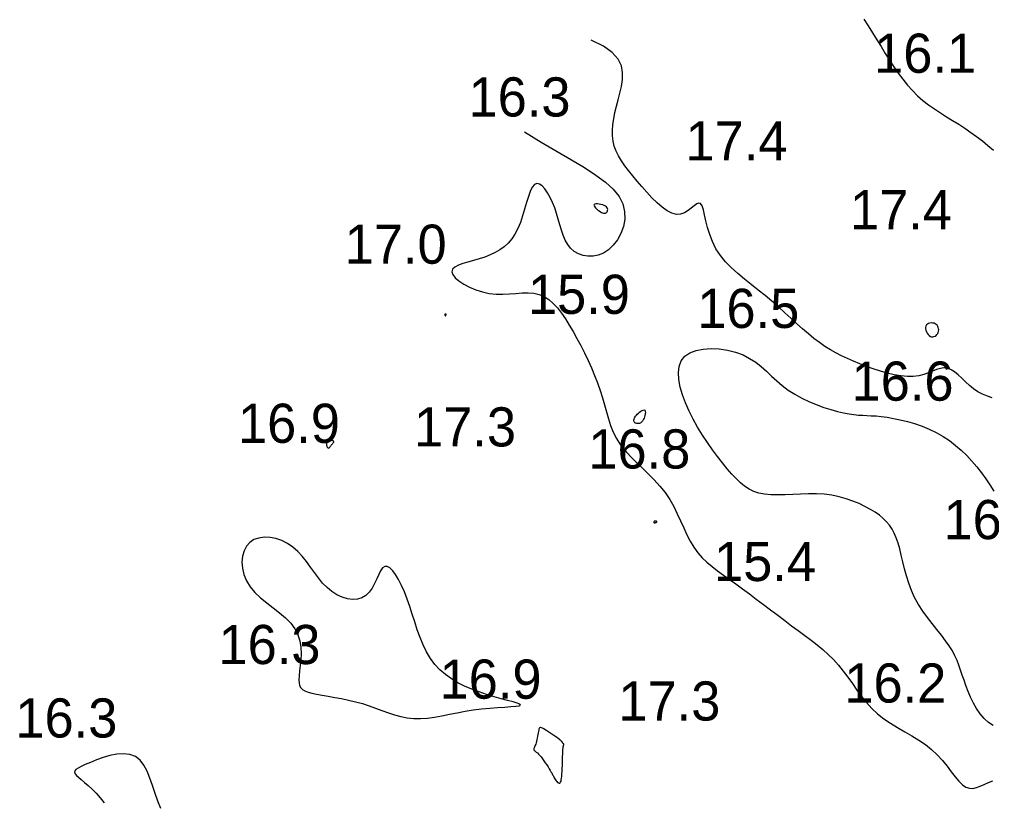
# Model space of a CAD drawing. Extents: x 3040093 to 3056816, y 408076 to 509144.
# Drawn here: x 3046007.9 to 3046132, y 434970.6 to 435070.6 of the extents above; entities that cross this region are included whole.
import ezdxf

# ---------------------------------------------------------------- set-up
doc = ezdxf.new("R2010")
doc.units = 0
doc.layers.add('V-CHAN-CONT-EL17', color=7, linetype='Continuous')
doc.layers.add('V-TOPO-SOUN-0610', color=7, linetype='Continuous')

msp = doc.modelspace()

# ---------------------------------------------------------------- linework, layer by layer
at = {"layer": 'V-CHAN-CONT-EL17'}
for points in [[(3046115.74, 435070.65), (3046116.27, 435069.76), (3046116.81, 435068.88), (3046117.37, 435068), (3046117.92, 435067.12), (3046118.46, 435066.25), (3046119.01, 435065.4), (3046119.56, 435064.56), (3046120.12, 435063.74), (3046120.7, 435062.96), (3046121.3, 435062.21), (3046121.92, 435061.51), (3046122.58, 435060.85), (3046123.27, 435060.25), (3046123.99, 435059.69), (3046124.74, 435059.16), (3046125.51, 435058.66), (3046126.28, 435058.17), (3046127.06, 435057.69), (3046127.84, 435057.21), (3046128.62, 435056.71), (3046129.37, 435056.18), (3046130.11, 435055.64), (3046130.85, 435055.08), (3046131.57, 435054.5), (3046132.28, 435053.91)], [(3046132.11, 435022.29), (3046131.49, 435022.49), (3046130.87, 435022.74), (3046130.28, 435023.05), (3046129.73, 435023.43), (3046129.2, 435023.86), (3046128.7, 435024.32), (3046128.22, 435024.78), (3046127.75, 435025.21), (3046127.3, 435025.58), (3046126.85, 435025.87), (3046126.4, 435026.05), (3046125.95, 435026.09), (3046125.49, 435026.03), (3046125.01, 435025.88), (3046124.5, 435025.69), (3046123.96, 435025.47), (3046123.38, 435025.27), (3046122.74, 435025.1), (3046122.04, 435025), (3046121.28, 435024.99), (3046120.46, 435025.07), (3046119.6, 435025.22), (3046118.72, 435025.43), (3046117.83, 435025.69), (3046116.93, 435025.98), (3046116.06, 435026.3), (3046115.21, 435026.63), (3046114.4, 435026.96), (3046113.62, 435027.3), (3046112.88, 435027.65), (3046112.16, 435028.02), (3046111.45, 435028.42), (3046110.75, 435028.85), (3046110.06, 435029.33), (3046109.36, 435029.86), (3046108.64, 435030.44), (3046107.91, 435031.07), (3046107.17, 435031.74), (3046106.41, 435032.43), (3046105.62, 435033.15), (3046104.82, 435033.88), (3046103.99, 435034.61), (3046103.13, 435035.34), (3046102.25, 435036.04), (3046101.36, 435036.75), (3046100.48, 435037.45), (3046099.62, 435038.16), (3046098.81, 435038.9), (3046098.07, 435039.66), (3046097.41, 435040.47), (3046096.85, 435041.32), (3046096.4, 435042.22), (3046096.05, 435043.14), (3046095.78, 435044.04), (3046095.57, 435044.89), (3046095.4, 435045.66), (3046095.24, 435046.3), (3046095.08, 435046.79), (3046094.89, 435047.08), (3046094.66, 435047.15), (3046094.39, 435047.04), (3046094.06, 435046.81), (3046093.7, 435046.51), (3046093.29, 435046.2), (3046092.83, 435045.92), (3046092.34, 435045.73), (3046091.8, 435045.69), (3046091.22, 435045.84), (3046090.61, 435046.16), (3046089.98, 435046.61), (3046089.33, 435047.18), (3046088.68, 435047.83), (3046088.03, 435048.53), (3046087.4, 435049.25), (3046086.8, 435049.96), (3046086.23, 435050.64), (3046085.7, 435051.29), (3046085.22, 435051.92), (3046084.79, 435052.54), (3046084.41, 435053.16), (3046084.11, 435053.77), (3046083.87, 435054.4), (3046083.71, 435055.05), (3046083.64, 435055.73), (3046083.64, 435056.43), (3046083.69, 435057.16), (3046083.81, 435057.92), (3046083.96, 435058.7), (3046084.14, 435059.5), (3046084.35, 435060.33), (3046084.57, 435061.17), (3046084.78, 435062.04), (3046084.92, 435062.92), (3046084.94, 435063.8), (3046084.77, 435064.68), (3046084.35, 435065.54), (3046083.61, 435066.38), (3046082.49, 435067.18), (3046080.94, 435067.94)], [(3046072.39, 435056.23), (3046074.55, 435054.92), (3046076.56, 435053.74), (3046078.4, 435052.67), (3046080.06, 435051.67), (3046081.51, 435050.73), (3046082.74, 435049.82), (3046083.74, 435048.92), (3046084.48, 435047.99), (3046084.96, 435047.03), (3046085.19, 435046.06), (3046085.2, 435045.09), (3046085.04, 435044.15), (3046084.71, 435043.26), (3046084.27, 435042.46), (3046083.73, 435041.76), (3046083.13, 435041.19), (3046082.49, 435040.77), (3046081.83, 435040.5), (3046081.17, 435040.36), (3046080.51, 435040.35), (3046079.89, 435040.45), (3046079.3, 435040.67), (3046078.77, 435040.98), (3046078.3, 435041.38), (3046077.92, 435041.87), (3046077.61, 435042.42), (3046077.35, 435043.04), (3046077.12, 435043.69), (3046076.92, 435044.38), (3046076.72, 435045.09), (3046076.51, 435045.81), (3046076.27, 435046.53), (3046076, 435047.22), (3046075.69, 435047.88), (3046075.35, 435048.47), (3046075.01, 435048.96), (3046074.65, 435049.34), (3046074.31, 435049.57), (3046073.98, 435049.63), (3046073.67, 435049.5), (3046073.39, 435049.16), (3046073.14, 435048.64), (3046072.9, 435047.97), (3046072.66, 435047.2), (3046072.42, 435046.37), (3046072.17, 435045.51), (3046071.88, 435044.67), (3046071.56, 435043.89), (3046071.19, 435043.19), (3046070.78, 435042.57), (3046070.32, 435042.04), (3046069.82, 435041.57), (3046069.27, 435041.17), (3046068.67, 435040.82), (3046068.03, 435040.52), (3046067.35, 435040.26), (3046066.63, 435040.02), (3046065.9, 435039.81), (3046065.19, 435039.61), (3046064.53, 435039.41), (3046063.97, 435039.2), (3046063.52, 435038.96), (3046063.24, 435038.69), (3046063.14, 435038.38), (3046063.26, 435038.01), (3046063.57, 435037.61), (3046064.04, 435037.2), (3046064.65, 435036.79), (3046065.38, 435036.41), (3046066.18, 435036.07), (3046067.03, 435035.8), (3046067.9, 435035.62), (3046068.78, 435035.53), (3046069.64, 435035.53), (3046070.49, 435035.57), (3046071.31, 435035.62), (3046072.11, 435035.68), (3046072.88, 435035.69), (3046073.6, 435035.63), (3046074.29, 435035.48), (3046074.93, 435035.21), (3046075.53, 435034.83), (3046076.09, 435034.34), (3046076.63, 435033.76), (3046077.14, 435033.1), (3046077.64, 435032.36), (3046078.13, 435031.57), (3046078.61, 435030.73), (3046079.1, 435029.85), (3046079.58, 435028.95), (3046080.06, 435028.01), (3046080.52, 435027.06), (3046080.96, 435026.1), (3046081.36, 435025.14), (3046081.74, 435024.18), (3046082.07, 435023.23), (3046082.35, 435022.29), (3046082.61, 435021.37), (3046082.86, 435020.47), (3046083.12, 435019.6), (3046083.4, 435018.74), (3046083.74, 435017.9), (3046084.15, 435017.09), (3046084.64, 435016.3), (3046085.24, 435015.54), (3046085.92, 435014.79), (3046086.65, 435014.05), (3046087.43, 435013.32), (3046088.21, 435012.57), (3046088.97, 435011.8), (3046089.7, 435011.01), (3046090.36, 435010.18), (3046090.94, 435009.3), (3046091.45, 435008.4), (3046091.91, 435007.48), (3046092.33, 435006.57), (3046092.73, 435005.66), (3046093.14, 435004.79), (3046093.56, 435003.96), (3046094.02, 435003.2), (3046094.52, 435002.5), (3046095.08, 435001.86), (3046095.69, 435001.28), (3046096.35, 435000.72), (3046097.04, 435000.18), (3046097.79, 434999.64), (3046098.56, 434999.09), (3046099.38, 434998.51), (3046100.23, 434997.9), (3046101.11, 434997.25), (3046102, 434996.58), (3046102.91, 434995.89), (3046103.82, 434995.2), (3046104.73, 434994.51), (3046105.62, 434993.83), (3046106.5, 434993.18), (3046107.35, 434992.55), (3046108.18, 434991.95), (3046108.98, 434991.35), (3046109.75, 434990.75), (3046110.48, 434990.14), (3046111.19, 434989.51), (3046111.86, 434988.85), (3046112.5, 434988.15), (3046113.1, 434987.39), (3046113.68, 434986.6), (3046114.26, 434985.79), (3046114.84, 434984.97), (3046115.44, 434984.16), (3046116.07, 434983.38), (3046116.74, 434982.62), (3046117.48, 434981.93), (3046118.28, 434981.3), (3046119.14, 434980.72), (3046120.03, 434980.17), (3046120.94, 434979.64), (3046121.85, 434979.11), (3046122.74, 434978.57), (3046123.59, 434978), (3046124.38, 434977.37), (3046125.1, 434976.69), (3046125.75, 434975.97), (3046126.34, 434975.24), (3046126.89, 434974.54), (3046127.39, 434973.89), (3046127.86, 434973.32), (3046128.32, 434972.87), (3046128.76, 434972.56), (3046129.2, 434972.42), (3046129.64, 434972.41), (3046130.1, 434972.52), (3046130.58, 434972.7), (3046131.08, 434972.92), (3046131.63, 434973.15), (3046132.21, 434973.37)], [(3046132.24, 434980.44), (3046131.64, 434980.82), (3046131.08, 434981.32), (3046130.58, 434981.92), (3046130.12, 434982.59), (3046129.71, 434983.31), (3046129.35, 434984.05), (3046129.03, 434984.8), (3046128.75, 434985.53), (3046128.51, 434986.22), (3046128.29, 434986.88), (3046128.08, 434987.51), (3046127.87, 434988.13), (3046127.63, 434988.73), (3046127.36, 434989.35), (3046127.03, 434989.97), (3046126.63, 434990.61), (3046126.16, 434991.27), (3046125.62, 434991.97), (3046125.04, 434992.7), (3046124.44, 434993.45), (3046123.83, 434994.24), (3046123.25, 434995.05), (3046122.7, 434995.9), (3046122.21, 434996.78), (3046121.8, 434997.68), (3046121.45, 434998.6), (3046121.16, 434999.53), (3046120.92, 435000.44), (3046120.7, 435001.33), (3046120.5, 435002.19), (3046120.3, 435002.99), (3046120.09, 435003.73), (3046119.87, 435004.39), (3046119.61, 435004.99), (3046119.33, 435005.52), (3046119, 435006.01), (3046118.63, 435006.46), (3046118.2, 435006.88), (3046117.72, 435007.28), (3046117.17, 435007.66), (3046116.56, 435008.04), (3046115.87, 435008.42), (3046115.13, 435008.77), (3046114.33, 435009.1), (3046113.48, 435009.39), (3046112.58, 435009.64), (3046111.65, 435009.83), (3046110.68, 435009.96), (3046109.68, 435010.02), (3046108.67, 435010.02), (3046107.66, 435009.99), (3046106.65, 435009.95), (3046105.68, 435009.9), (3046104.75, 435009.88), (3046103.87, 435009.89), (3046103.06, 435009.96), (3046102.34, 435010.11), (3046101.68, 435010.33), (3046101.07, 435010.62), (3046100.5, 435010.99), (3046099.96, 435011.44), (3046099.42, 435011.96), (3046098.87, 435012.55), (3046098.3, 435013.22), (3046097.69, 435013.97), (3046097.06, 435014.78), (3046096.41, 435015.65), (3046095.76, 435016.57), (3046095.13, 435017.53), (3046094.51, 435018.53), (3046093.94, 435019.55), (3046093.41, 435020.58), (3046092.95, 435021.63), (3046092.56, 435022.66), (3046092.27, 435023.66), (3046092.1, 435024.61), (3046092.05, 435025.5), (3046092.16, 435026.3), (3046092.42, 435027), (3046092.87, 435027.58), (3046093.51, 435028.02), (3046094.31, 435028.33), (3046095.22, 435028.51), (3046096.23, 435028.57), (3046097.27, 435028.52), (3046098.33, 435028.36), (3046099.35, 435028.11), (3046100.3, 435027.76), (3046101.15, 435027.32), (3046101.92, 435026.82), (3046102.62, 435026.27), (3046103.29, 435025.67), (3046103.95, 435025.06), (3046104.61, 435024.45), (3046105.31, 435023.84), (3046106.07, 435023.26), (3046106.9, 435022.73), (3046107.79, 435022.24), (3046108.72, 435021.8), (3046109.66, 435021.41), (3046110.6, 435021.06), (3046111.5, 435020.77), (3046112.36, 435020.54), (3046113.14, 435020.35), (3046113.84, 435020.22), (3046114.46, 435020.13), (3046115.04, 435020.08), (3046115.58, 435020.05), (3046116.12, 435020.02), (3046116.68, 435020), (3046117.29, 435019.96), (3046117.95, 435019.9), (3046118.69, 435019.8), (3046119.51, 435019.66), (3046120.38, 435019.48), (3046121.29, 435019.26), (3046122.21, 435018.98), (3046123.15, 435018.66), (3046124.07, 435018.28), (3046124.97, 435017.85), (3046125.83, 435017.35), (3046126.65, 435016.81), (3046127.42, 435016.21), (3046128.16, 435015.58), (3046128.86, 435014.9), (3046129.52, 435014.2), (3046130.15, 435013.47), (3046130.74, 435012.71), (3046131.3, 435011.95), (3046131.82, 435011.16), (3046132.31, 435010.34)], [(3046025.98, 434969.82), (3046025.6, 434970.78), (3046025.25, 434971.77), (3046024.93, 434972.76), (3046024.6, 434973.71), (3046024.24, 434974.59), (3046023.83, 434975.37), (3046023.34, 434976), (3046022.75, 434976.46), (3046022.04, 434976.73), (3046021.24, 434976.81), (3046020.38, 434976.76), (3046019.49, 434976.59), (3046018.61, 434976.34), (3046017.77, 434976.04), (3046017.01, 434975.73), (3046016.35, 434975.44), (3046015.82, 434975.2), (3046015.43, 434974.99), (3046015.16, 434974.81), (3046015.02, 434974.64), (3046014.98, 434974.47), (3046015.05, 434974.28), (3046015.23, 434974.07), (3046015.49, 434973.83), (3046015.84, 434973.53), (3046016.25, 434973.17), (3046016.72, 434972.77), (3046017.22, 434972.31), (3046017.73, 434971.79), (3046018.25, 434971.22), (3046018.75, 434970.58)]]:
    msp.add_lwpolyline(points, dxfattribs=at)
for points in [[(3046082.59, 435046.84), (3046082.39, 435046.92), (3046082.17, 435046.98), (3046081.94, 435047.02), (3046081.73, 435047.05), (3046081.54, 435047.05), (3046081.39, 435047.02), (3046081.3, 435046.97), (3046081.27, 435046.89), (3046081.3, 435046.78), (3046081.38, 435046.66), (3046081.49, 435046.53), (3046081.63, 435046.39), (3046081.79, 435046.26), (3046081.95, 435046.14), (3046082.11, 435046.03), (3046082.25, 435045.95), (3046082.37, 435045.89), (3046082.49, 435045.85), (3046082.59, 435045.84), (3046082.68, 435045.84), (3046082.75, 435045.87), (3046082.83, 435045.91), (3046082.89, 435045.97), (3046082.95, 435046.04), (3046082.99, 435046.13), (3046083.02, 435046.23), (3046083.03, 435046.34), (3046083.02, 435046.44), (3046082.97, 435046.55), (3046082.88, 435046.66), (3046082.76, 435046.76)], [(3046062.27, 435032.79), (3046062.28, 435032.79), (3046062.29, 435032.78), (3046062.29, 435032.77), (3046062.3, 435032.77), (3046062.31, 435032.76), (3046062.31, 435032.76), (3046062.32, 435032.76), (3046062.32, 435032.76), (3046062.33, 435032.77), (3046062.33, 435032.77), (3046062.33, 435032.78), (3046062.34, 435032.79), (3046062.35, 435032.8), (3046062.35, 435032.81), (3046062.36, 435032.83), (3046062.37, 435032.84), (3046062.38, 435032.85), (3046062.39, 435032.87), (3046062.4, 435032.88), (3046062.41, 435032.89), (3046062.42, 435032.91), (3046062.42, 435032.92), (3046062.42, 435032.93), (3046062.41, 435032.94), (3046062.4, 435032.95), (3046062.38, 435032.95), (3046062.36, 435032.96), (3046062.34, 435032.96), (3046062.32, 435032.97), (3046062.3, 435032.97), (3046062.29, 435032.96), (3046062.27, 435032.96), (3046062.26, 435032.96), (3046062.25, 435032.95), (3046062.24, 435032.94), (3046062.23, 435032.93), (3046062.23, 435032.92), (3046062.23, 435032.91), (3046062.23, 435032.9), (3046062.23, 435032.89), (3046062.23, 435032.88), (3046062.24, 435032.86), (3046062.24, 435032.85), (3046062.25, 435032.84), (3046062.25, 435032.83), (3046062.26, 435032.82), (3046062.27, 435032.81)], [(3046125.26, 435030.78), (3046125.28, 435030.94), (3046125.27, 435031.1), (3046125.23, 435031.26), (3046125.17, 435031.4), (3046125.08, 435031.54), (3046124.97, 435031.65), (3046124.83, 435031.74), (3046124.68, 435031.8), (3046124.5, 435031.83), (3046124.32, 435031.84), (3046124.15, 435031.81), (3046123.98, 435031.76), (3046123.84, 435031.68), (3046123.72, 435031.58), (3046123.64, 435031.44), (3046123.6, 435031.28), (3046123.61, 435031.09), (3046123.65, 435030.9), (3046123.72, 435030.71), (3046123.82, 435030.53), (3046123.94, 435030.36), (3046124.07, 435030.23), (3046124.22, 435030.13), (3046124.37, 435030.08), (3046124.52, 435030.07), (3046124.67, 435030.09), (3046124.81, 435030.15), (3046124.94, 435030.24), (3046125.05, 435030.35), (3046125.15, 435030.48), (3046125.22, 435030.63)], [(3046086.91, 435018.99), (3046086.82, 435018.99), (3046086.73, 435019.01), (3046086.65, 435019.03), (3046086.57, 435019.06), (3046086.51, 435019.1), (3046086.45, 435019.15), (3046086.4, 435019.21), (3046086.38, 435019.29), (3046086.36, 435019.38), (3046086.37, 435019.47), (3046086.39, 435019.58), (3046086.43, 435019.69), (3046086.5, 435019.82), (3046086.58, 435019.94), (3046086.69, 435020.07), (3046086.81, 435020.21), (3046086.96, 435020.34), (3046087.11, 435020.46), (3046087.26, 435020.57), (3046087.41, 435020.65), (3046087.55, 435020.71), (3046087.66, 435020.73), (3046087.75, 435020.7), (3046087.81, 435020.63), (3046087.83, 435020.52), (3046087.84, 435020.38), (3046087.81, 435020.22), (3046087.78, 435020.04), (3046087.73, 435019.86), (3046087.67, 435019.69), (3046087.6, 435019.54), (3046087.53, 435019.4), (3046087.46, 435019.29), (3046087.39, 435019.21), (3046087.32, 435019.14), (3046087.24, 435019.08), (3046087.16, 435019.04), (3046087.08, 435019.02), (3046087, 435019)], [(3046047.84, 435016.35), (3046047.9, 435016.42), (3046047.95, 435016.47), (3046048, 435016.52), (3046048.04, 435016.57), (3046048.06, 435016.61), (3046048.08, 435016.65), (3046048.07, 435016.69), (3046048.05, 435016.72), (3046048.02, 435016.76), (3046047.97, 435016.79), (3046047.91, 435016.82), (3046047.85, 435016.85), (3046047.78, 435016.88), (3046047.72, 435016.9), (3046047.66, 435016.93), (3046047.61, 435016.95), (3046047.56, 435016.97), (3046047.52, 435016.99), (3046047.48, 435017), (3046047.44, 435017.01), (3046047.41, 435017.01), (3046047.38, 435016.99), (3046047.34, 435016.97), (3046047.31, 435016.93), (3046047.27, 435016.89), (3046047.23, 435016.83), (3046047.2, 435016.76), (3046047.17, 435016.69), (3046047.15, 435016.6), (3046047.14, 435016.52), (3046047.13, 435016.42), (3046047.13, 435016.33), (3046047.15, 435016.23), (3046047.17, 435016.14), (3046047.2, 435016.06), (3046047.24, 435015.99), (3046047.28, 435015.93), (3046047.32, 435015.89), (3046047.37, 435015.87), (3046047.42, 435015.88), (3046047.46, 435015.9), (3046047.52, 435015.95), (3046047.57, 435016), (3046047.62, 435016.07), (3046047.67, 435016.14), (3046047.73, 435016.22), (3046047.79, 435016.29)], [(3046089.17, 435006.35), (3046089.2, 435006.36), (3046089.23, 435006.38), (3046089.27, 435006.4), (3046089.29, 435006.42), (3046089.31, 435006.43), (3046089.32, 435006.45), (3046089.32, 435006.47), (3046089.31, 435006.49), (3046089.29, 435006.5), (3046089.27, 435006.51), (3046089.23, 435006.52), (3046089.19, 435006.53), (3046089.15, 435006.54), (3046089.11, 435006.54), (3046089.08, 435006.54), (3046089.04, 435006.54), (3046089.02, 435006.53), (3046088.99, 435006.52), (3046088.97, 435006.51), (3046088.96, 435006.49), (3046088.94, 435006.48), (3046088.93, 435006.46), (3046088.93, 435006.44), (3046088.92, 435006.42), (3046088.92, 435006.41), (3046088.92, 435006.39), (3046088.92, 435006.37), (3046088.93, 435006.35), (3046088.93, 435006.34), (3046088.94, 435006.33), (3046088.96, 435006.32), (3046088.97, 435006.31), (3046088.98, 435006.31), (3046089, 435006.31), (3046089.02, 435006.31), (3046089.05, 435006.31), (3046089.07, 435006.32), (3046089.1, 435006.33), (3046089.13, 435006.34)], [(3046052.57, 434982.97), (3046053.41, 434982.67), (3046054.22, 434982.36), (3046055.03, 434982.07), (3046055.83, 434981.81), (3046056.64, 434981.58), (3046057.45, 434981.42), (3046058.29, 434981.33), (3046059.15, 434981.32), (3046060.03, 434981.39), (3046060.94, 434981.51), (3046061.87, 434981.68), (3046062.83, 434981.87), (3046063.81, 434982.07), (3046064.83, 434982.26), (3046065.87, 434982.43), (3046066.93, 434982.56), (3046067.98, 434982.66), (3046068.98, 434982.73), (3046069.89, 434982.79), (3046070.68, 434982.85), (3046071.3, 434982.9), (3046071.72, 434982.96), (3046071.9, 434983.04), (3046071.81, 434983.15), (3046071.48, 434983.28), (3046070.95, 434983.45), (3046070.25, 434983.64), (3046069.44, 434983.86), (3046068.53, 434984.11), (3046067.58, 434984.4), (3046066.61, 434984.72), (3046065.68, 434985.07), (3046064.77, 434985.47), (3046063.91, 434985.9), (3046063.09, 434986.4), (3046062.33, 434986.95), (3046061.62, 434987.56), (3046060.98, 434988.24), (3046060.41, 434989), (3046059.91, 434989.83), (3046059.47, 434990.73), (3046059.08, 434991.68), (3046058.73, 434992.67), (3046058.4, 434993.66), (3046058.09, 434994.66), (3046057.77, 434995.64), (3046057.44, 434996.59), (3046057.09, 434997.49), (3046056.72, 434998.32), (3046056.34, 434999.07), (3046055.96, 434999.7), (3046055.59, 435000.2), (3046055.23, 435000.56), (3046054.89, 435000.75), (3046054.58, 435000.75), (3046054.3, 435000.55), (3046054.05, 435000.19), (3046053.8, 434999.71), (3046053.55, 434999.15), (3046053.28, 434998.56), (3046052.96, 434997.98), (3046052.6, 434997.45), (3046052.17, 434997.03), (3046051.66, 434996.73), (3046051.09, 434996.57), (3046050.46, 434996.54), (3046049.81, 434996.63), (3046049.14, 434996.83), (3046048.47, 434997.14), (3046047.82, 434997.55), (3046047.21, 434998.05), (3046046.64, 434998.63), (3046046.1, 434999.28), (3046045.59, 434999.96), (3046045.08, 435000.67), (3046044.57, 435001.37), (3046044.04, 435002.04), (3046043.46, 435002.66), (3046042.84, 435003.22), (3046042.16, 435003.68), (3046041.43, 435004.04), (3046040.68, 435004.3), (3046039.93, 435004.44), (3046039.19, 435004.48), (3046038.51, 435004.38), (3046037.88, 435004.17), (3046037.35, 435003.82), (3046036.92, 435003.34), (3046036.61, 435002.74), (3046036.41, 435002.05), (3046036.34, 435001.3), (3046036.4, 435000.51), (3046036.59, 434999.71), (3046036.92, 434998.91), (3046037.39, 434998.14), (3046038, 434997.42), (3046038.72, 434996.74), (3046039.51, 434996.09), (3046040.33, 434995.46), (3046041.14, 434994.82), (3046041.9, 434994.18), (3046042.57, 434993.5), (3046043.11, 434992.79), (3046043.49, 434992.03), (3046043.73, 434991.23), (3046043.86, 434990.42), (3046043.89, 434989.61), (3046043.86, 434988.82), (3046043.79, 434988.08), (3046043.71, 434987.4), (3046043.64, 434986.79), (3046043.62, 434986.29), (3046043.64, 434985.87), (3046043.71, 434985.53), (3046043.86, 434985.26), (3046044.08, 434985.04), (3046044.38, 434984.85), (3046044.78, 434984.7), (3046045.28, 434984.57), (3046045.88, 434984.44), (3046046.58, 434984.31), (3046047.35, 434984.18), (3046048.18, 434984.03), (3046049.05, 434983.87), (3046049.94, 434983.69), (3046050.83, 434983.48), (3046051.72, 434983.24)], [(3046076.96, 434973.11), (3046077.02, 434973.2), (3046077.07, 434973.33), (3046077.11, 434973.51), (3046077.14, 434973.72), (3046077.17, 434973.97), (3046077.19, 434974.26), (3046077.21, 434974.58), (3046077.22, 434974.94), (3046077.24, 434975.31), (3046077.25, 434975.7), (3046077.26, 434976.08), (3046077.27, 434976.45), (3046077.29, 434976.8), (3046077.3, 434977.11), (3046077.32, 434977.37), (3046077.34, 434977.57), (3046077.36, 434977.73), (3046077.38, 434977.84), (3046077.4, 434977.91), (3046077.41, 434977.96), (3046077.43, 434977.98), (3046077.44, 434978), (3046077.44, 434978.01), (3046077.44, 434978.02), (3046077.43, 434978.04), (3046077.42, 434978.05), (3046077.41, 434978.08), (3046077.39, 434978.1), (3046077.38, 434978.11), (3046077.36, 434978.13), (3046077.34, 434978.15), (3046077.33, 434978.16), (3046077.32, 434978.18), (3046077.31, 434978.19), (3046077.31, 434978.2), (3046077.3, 434978.21), (3046077.29, 434978.22), (3046077.28, 434978.24), (3046077.27, 434978.26), (3046077.26, 434978.29), (3046077.23, 434978.32), (3046077.2, 434978.36), (3046077.15, 434978.41), (3046077.08, 434978.48), (3046076.98, 434978.56), (3046076.86, 434978.66), (3046076.7, 434978.79), (3046076.5, 434978.93), (3046076.28, 434979.09), (3046076.04, 434979.26), (3046075.78, 434979.43), (3046075.53, 434979.6), (3046075.28, 434979.76), (3046075.06, 434979.9), (3046074.86, 434980.01), (3046074.7, 434980.1), (3046074.57, 434980.16), (3046074.47, 434980.18), (3046074.4, 434980.18), (3046074.34, 434980.14), (3046074.29, 434980.07), (3046074.26, 434979.97), (3046074.23, 434979.84), (3046074.19, 434979.68), (3046074.16, 434979.49), (3046074.12, 434979.28), (3046074.09, 434979.07), (3046074.04, 434978.84), (3046074, 434978.63), (3046073.95, 434978.42), (3046073.9, 434978.23), (3046073.84, 434978.06), (3046073.78, 434977.92), (3046073.73, 434977.79), (3046073.67, 434977.68), (3046073.63, 434977.59), (3046073.6, 434977.51), (3046073.58, 434977.44), (3046073.59, 434977.38), (3046073.62, 434977.32), (3046073.66, 434977.26), (3046073.73, 434977.2), (3046073.82, 434977.12), (3046073.92, 434977.04), (3046074.05, 434976.93), (3046074.19, 434976.79), (3046074.35, 434976.62), (3046074.52, 434976.42), (3046074.7, 434976.18), (3046074.88, 434975.93), (3046075.06, 434975.67), (3046075.24, 434975.41), (3046075.41, 434975.16), (3046075.56, 434974.92), (3046075.69, 434974.71), (3046075.79, 434974.53), (3046075.88, 434974.38), (3046075.94, 434974.25), (3046076, 434974.14), (3046076.05, 434974.04), (3046076.1, 434973.95), (3046076.15, 434973.85), (3046076.21, 434973.75), (3046076.28, 434973.63), (3046076.36, 434973.51), (3046076.45, 434973.39), (3046076.54, 434973.28), (3046076.64, 434973.18), (3046076.73, 434973.11), (3046076.82, 434973.07), (3046076.9, 434973.07)]]:
    msp.add_lwpolyline(points, close=True, dxfattribs=at)

# ---------------------------------------------------------------- texts
at = {"layer": 'V-TOPO-SOUN-0610'}
for s, p in [('16.1 ', (3046117.04, 435063.78)), ('16.3 ', (3046065.27, 435058.2)), ('17.4 ', (3046092.96, 435052.59)), ('17.4 ', (3046113.96, 435043.8)), ('17.0 ', (3046049.46, 435039.4)), ('15.9 ', (3046072.85, 435033)), ('16.5 ', (3046094.47, 435031.2)), ('16.6 ', (3046114.16, 435021.91)), ('16.9 ', (3046035.84, 435016.53)), ('17.3 ', (3046058.32, 435016.07)), ('16.8 ', (3046080.56, 435013.25)), ('16.1 ', (3046125.9, 435004.23)), ('15.4 ', (3046096.61, 434998.88)), ('16.3 ', (3046033.35, 434988.28)), ('16.9 ', (3046061.57, 434983.86)), ('16.2 ', (3046113.24, 434983.36)), ('17.3 ', (3046084.4, 434981.07)), ('16.3 ', (3046007.43, 434978.9))]:
    msp.add_text(s, height=5, dxfattribs=at).set_placement(p)

doc.saveas('drawing.dxf')
